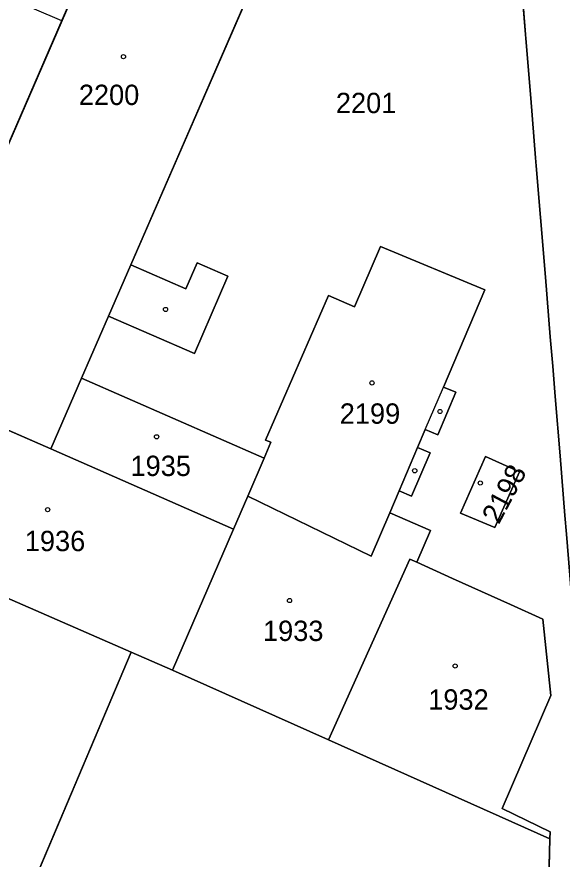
# Model space of a CAD drawing. Extents: x -689422 to -685210, y -987725 to -982160.
# Drawn here: x -686766.6 to -686721, y -985062.9 to -984992.5 of the extents above; entities that cross this region are included whole.
import ezdxf

# ---------------------------------------------------------------- set-up
doc = ezdxf.new("R2010")
doc.units = 0
for name, color, linetype in [('KN_Budovy', 7, 'Continuous'), ('KN_Hranice_parcel', 7, 'Continuous'), ('KN_Hranice_parcel_vnitrni_kresba', 7, 'Continuous'), ('KN_Parcelni cisla', 7, 'Continuous'), ('KN_Polygon parcely', 7, 'Continuous'), ('KN_POZEMKY_OSTATNI PLOCHA', 7, 'Continuous'), ('KN_POZEMKY_ZASTAVENA PLOCHA', 7, 'Continuous'), ('KN_VYUZITI_16_ostatni plocha_silnice', 7, 'Continuous'), ('KN_VYUZITI_23_ostatni plocha_manipulacni plocha', 7, 'Continuous'), ('KN_Věcná břemena k části', 7, 'Continuous'), ('KN_Značky budov', 7, 'Continuous')]:
    doc.layers.add(name, color=color, linetype=linetype)

msp = doc.modelspace()

# ---------------------------------------------------------------- linework, layer by layer
at = {"layer": 'KN_Budovy'}
for points in [[(-686761.23, -985022.69), (-686758.97, -985017.5), (-686757.11, -985013.22), (-686739.78, -984973.42), (-686752.1, -984967.95), (-686776.1, -985023.23), (-686763.8, -985028.59)], [(-686734.68, -985032.11), (-686733.13, -985028.47), (-686732.49, -985026.97), (-686730.97, -985023.42), (-686727.51, -985015.3), (-686736.23, -985011.67), (-686738.42, -985016.71), (-686740.58, -985015.77), (-686745.85, -985027.85), (-686745.39, -985028.04), (-686745.97, -985029.38), (-686747.33, -985032.54), (-686737.01, -985037.56), (-686735.46, -985033.94)], [(-686763.8, -985028.59), (-686748.52, -985035.29), (-686747.33, -985032.54), (-686745.97, -985029.38), (-686761.23, -985022.69)], [(-686776.1, -985023.23), (-686781.23, -985035.05), (-686757.09, -985045.59), (-686753.63, -985047.1), (-686748.52, -985035.29), (-686763.8, -985028.59)], [(-686726.66, -985035.17), (-686724.6, -985030.51), (-686727.44, -985029.23), (-686729.54, -985033.96)], [(-686733.79, -985037.8), (-686733.18, -985038.07), (-686732.04, -985035.42), (-686735.46, -985033.94), (-686737.01, -985037.56), (-686747.33, -985032.54), (-686748.52, -985035.29), (-686753.63, -985047.1), (-686740.58, -985052.92)], [(-686733.79, -985037.8), (-686740.58, -985052.92), (-686722.06, -985061.2), (-686722.05, -985060.59), (-686726.07, -985058.66), (-686721.99, -985049.21), (-686722.66, -985042.82), (-686725.36, -985041.6), (-686730.2, -985039.42), (-686733.18, -985038.07)], [(-686757.09, -985045.59), (-686778.15, -985095.28), (-686780.87, -985101.69), (-686792.45, -985129.02), (-686793.88, -985132.4), (-686790.34, -985133.88), (-686775.59, -985140.06), (-686777.28, -985144.08), (-686758.95, -985151.8), (-686757.06, -985147.8), (-686749.89, -985150.8), (-686735.65, -985117.36), (-686734.36, -985114.33), (-686722.63, -985086.78), (-686722.48, -985080.04), (-686725.99, -985078.42), (-686724.68, -985075.28), (-686723.71, -985072.97), (-686724.57, -985072.61), (-686722.21, -985067.03), (-686722.06, -985061.2), (-686740.58, -985052.92), (-686753.63, -985047.1)]]:
    msp.add_lwpolyline(points, close=True, dxfattribs=at)
at = {"layer": 'KN_Hranice_parcel'}
for p, q in [((-686761.23, -985022.69), (-686763.8, -985028.59)), ((-686745.97, -985029.38), (-686761.23, -985022.69)), ((-686763.8, -985028.59), (-686776.1, -985023.23)), ((-686763.8, -985028.59), (-686748.52, -985035.29)), ((-686747.33, -985032.54), (-686745.97, -985029.38)), ((-686747.33, -985032.54), (-686748.52, -985035.29)), ((-686748.52, -985035.29), (-686753.63, -985047.1)), ((-686753.63, -985047.1), (-686757.09, -985045.59)), ((-686740.58, -985052.92), (-686753.63, -985047.1)), ((-686722.06, -985061.2), (-686740.58, -985052.92))]:
    msp.add_line(p, q, dxfattribs=at)
for points in [[(-686761.23, -985022.69), (-686758.97, -985017.5), (-686751.8, -985020.62), (-686748.99, -985014.15), (-686751.56, -985013.03), (-686752.51, -985015.22), (-686757.11, -985013.22), (-686739.78, -984973.42), (-686752.1, -984967.95), (-686776.1, -985023.23)], [(-686718.35, -985064.07), (-686718.45, -985062.82), (-686718.76, -985059.08), (-686719.17, -985054.1), (-686719.58, -985049.12), (-686719.99, -985044.13), (-686720, -985044.02), (-686720.4, -985039.15), (-686720.68, -985035.73), (-686720.81, -985034.17), (-686721.22, -985029.18), (-686721.63, -985024.2), (-686721.83, -985021.69), (-686722.03, -985019.22), (-686722.44, -985014.23), (-686722.85, -985009.25), (-686723.21, -985004.94), (-686723.26, -985004.27), (-686723.67, -984999.28), (-686724.07, -984994.28), (-686724.1, -984993.95), (-686724.47, -984989.27)], [(-686735.46, -985033.94), (-686734.68, -985032.11), (-686733.65, -985032.55), (-686732.09, -985028.92), (-686733.13, -985028.47), (-686732.49, -985026.97), (-686731.44, -985027.42), (-686729.94, -985023.86), (-686730.97, -985023.42), (-686727.51, -985015.3), (-686736.23, -985011.67), (-686738.42, -985016.71), (-686740.58, -985015.77), (-686745.85, -985027.85), (-686745.39, -985028.04), (-686745.97, -985029.38)], [(-686776.1, -985023.23), (-686781.23, -985035.05), (-686757.09, -985045.59)], [(-686729.54, -985033.96), (-686726.66, -985035.17), (-686724.6, -985030.51), (-686727.44, -985029.23), (-686729.54, -985033.96)], [(-686735.46, -985033.94), (-686737.01, -985037.56), (-686747.33, -985032.54)], [(-686733.18, -985038.07), (-686732.04, -985035.42), (-686735.46, -985033.94)], [(-686733.18, -985038.07), (-686733.79, -985037.8), (-686740.58, -985052.92)], [(-686722.06, -985061.2), (-686722.05, -985060.59), (-686726.07, -985058.66), (-686721.99, -985049.21), (-686722.66, -985042.82), (-686725.36, -985041.6), (-686730.2, -985039.42), (-686733.18, -985038.07)], [(-686757.09, -985045.59), (-686778.15, -985095.28), (-686781.79, -985093.73), (-686784.51, -985100.14), (-686780.87, -985101.69), (-686792.45, -985129.02), (-686793.88, -985132.4), (-686790.34, -985133.88), (-686775.59, -985140.06), (-686777.28, -985144.08), (-686758.95, -985151.8), (-686757.06, -985147.8), (-686749.89, -985150.8), (-686735.65, -985117.36), (-686734.36, -985114.33)], [(-686722.63, -985086.78), (-686722.48, -985080.04), (-686721.12, -985076.86), (-686724.68, -985075.28), (-686723.71, -985072.97), (-686724.57, -985072.61), (-686722.21, -985067.03), (-686722.06, -985061.2)]]:
    msp.add_lwpolyline(points, dxfattribs=at)
at = {"layer": 'KN_Hranice_parcel_vnitrni_kresba'}
for p, q in [((-686757.11, -985013.22), (-686758.97, -985017.5)), ((-686732.49, -985026.97), (-686730.97, -985023.42)), ((-686733.13, -985028.47), (-686734.68, -985032.11))]:
    msp.add_line(p, q, dxfattribs=at)
at = {"layer": 'KN_Polygon parcely'}
for points in [[(-686778.15, -985095.28), (-686757.09, -985045.59), (-686781.23, -985035.05), (-686776.1, -985023.23), (-686752.1, -984967.95)], [(-686739.78, -984973.42), (-686757.11, -985013.22), (-686752.51, -985015.22), (-686751.56, -985013.03), (-686748.99, -985014.15), (-686751.8, -985020.62), (-686758.97, -985017.5), (-686761.23, -985022.69), (-686745.97, -985029.38), (-686745.39, -985028.04), (-686745.85, -985027.85), (-686740.58, -985015.77), (-686738.42, -985016.71), (-686736.23, -985011.67), (-686727.51, -985015.3), (-686730.97, -985023.42), (-686729.94, -985023.86), (-686731.44, -985027.42), (-686732.49, -985026.97), (-686733.13, -985028.47), (-686732.09, -985028.92), (-686733.65, -985032.55), (-686734.68, -985032.11), (-686735.46, -985033.94), (-686732.04, -985035.42), (-686733.18, -985038.07), (-686730.2, -985039.42), (-686725.36, -985041.6), (-686722.66, -985042.82), (-686721.99, -985049.21), (-686726.07, -985058.66), (-686722.05, -985060.59), (-686722.06, -985061.2), (-686722.21, -985067.03)], [(-686724.47, -984989.27), (-686724.1, -984993.95), (-686724.07, -984994.28), (-686723.67, -984999.28), (-686723.26, -985004.27), (-686723.21, -985004.94), (-686722.85, -985009.25), (-686722.44, -985014.23), (-686722.03, -985019.22), (-686721.83, -985021.69), (-686721.63, -985024.2), (-686721.22, -985029.18), (-686720.81, -985034.17), (-686720.68, -985035.73), (-686720.4, -985039.15), (-686720, -985044.02), (-686719.99, -985044.13), (-686719.58, -985049.12), (-686719.17, -985054.1), (-686718.76, -985059.08), (-686718.45, -985062.82), (-686718.35, -985064.07)], [(-686718.35, -985064.07), (-686718.45, -985062.82), (-686718.76, -985059.08), (-686719.17, -985054.1), (-686719.58, -985049.12), (-686719.99, -985044.13), (-686720, -985044.02), (-686720.4, -985039.15), (-686720.68, -985035.73), (-686720.81, -985034.17), (-686721.22, -985029.18), (-686721.63, -985024.2), (-686721.83, -985021.69), (-686722.03, -985019.22), (-686722.44, -985014.23), (-686722.85, -985009.25), (-686723.21, -985004.94), (-686723.26, -985004.27), (-686723.67, -984999.28), (-686724.07, -984994.28), (-686724.1, -984993.95), (-686724.47, -984989.27)], [(-686722.21, -985067.03), (-686722.06, -985061.2), (-686740.58, -985052.92), (-686753.63, -985047.1), (-686757.09, -985045.59), (-686778.15, -985095.28)]]:
    msp.add_lwpolyline(points, dxfattribs=at)
for points in [[(-686751.8, -985020.62), (-686748.99, -985014.15), (-686751.56, -985013.03), (-686752.51, -985015.22), (-686757.11, -985013.22), (-686739.78, -984973.42), (-686752.1, -984967.95), (-686776.1, -985023.23), (-686763.8, -985028.59), (-686761.23, -985022.69), (-686758.97, -985017.5)], [(-686730.97, -985023.42), (-686727.51, -985015.3), (-686736.23, -985011.67), (-686738.42, -985016.71), (-686740.58, -985015.77), (-686745.85, -985027.85), (-686745.39, -985028.04), (-686745.97, -985029.38), (-686747.33, -985032.54), (-686737.01, -985037.56), (-686735.46, -985033.94), (-686734.68, -985032.11), (-686733.65, -985032.55), (-686732.09, -985028.92), (-686733.13, -985028.47), (-686732.49, -985026.97), (-686731.44, -985027.42), (-686729.94, -985023.86)], [(-686763.8, -985028.59), (-686748.52, -985035.29), (-686747.33, -985032.54), (-686745.97, -985029.38), (-686761.23, -985022.69)], [(-686776.1, -985023.23), (-686781.23, -985035.05), (-686757.09, -985045.59), (-686753.63, -985047.1), (-686748.52, -985035.29), (-686763.8, -985028.59)], [(-686729.54, -985033.96), (-686726.66, -985035.17), (-686724.6, -985030.51), (-686727.44, -985029.23)], [(-686729.54, -985033.96), (-686727.44, -985029.23), (-686724.6, -985030.51), (-686726.66, -985035.17)], [(-686732.04, -985035.42), (-686735.46, -985033.94), (-686737.01, -985037.56), (-686747.33, -985032.54), (-686748.52, -985035.29), (-686753.63, -985047.1), (-686740.58, -985052.92), (-686733.79, -985037.8), (-686733.18, -985038.07)], [(-686726.07, -985058.66), (-686721.99, -985049.21), (-686722.66, -985042.82), (-686725.36, -985041.6), (-686730.2, -985039.42), (-686733.18, -985038.07), (-686733.79, -985037.8), (-686740.58, -985052.92), (-686722.06, -985061.2), (-686722.05, -985060.59)]]:
    msp.add_lwpolyline(points, close=True, dxfattribs=at)
at = {"layer": 'KN_POZEMKY_OSTATNI PLOCHA'}
for p, q in [((-686752.1, -984967.95), (-686776.1, -985023.23)), ((-686757.11, -985013.22), (-686739.78, -984973.42)), ((-686724.1, -984993.95), (-686724.47, -984989.27)), ((-686724.47, -984989.27), (-686724.1, -984993.95)), ((-686724.07, -984994.28), (-686724.1, -984993.95)), ((-686724.1, -984993.95), (-686724.07, -984994.28)), ((-686723.67, -984999.28), (-686724.07, -984994.28)), ((-686724.07, -984994.28), (-686723.67, -984999.28)), ((-686723.26, -985004.27), (-686723.67, -984999.28)), ((-686723.67, -984999.28), (-686723.26, -985004.27)), ((-686723.21, -985004.94), (-686723.26, -985004.27)), ((-686723.26, -985004.27), (-686723.21, -985004.94)), ((-686722.85, -985009.25), (-686723.21, -985004.94)), ((-686723.21, -985004.94), (-686722.85, -985009.25)), ((-686722.44, -985014.23), (-686722.85, -985009.25)), ((-686722.85, -985009.25), (-686722.44, -985014.23)), ((-686736.23, -985011.67), (-686738.42, -985016.71)), ((-686727.51, -985015.3), (-686736.23, -985011.67)), ((-686751.56, -985013.03), (-686752.51, -985015.22)), ((-686748.99, -985014.15), (-686751.56, -985013.03)), ((-686752.51, -985015.22), (-686757.11, -985013.22)), ((-686751.8, -985020.62), (-686748.99, -985014.15)), ((-686722.03, -985019.22), (-686722.44, -985014.23)), ((-686722.44, -985014.23), (-686722.03, -985019.22)), ((-686740.58, -985015.77), (-686745.85, -985027.85)), ((-686738.42, -985016.71), (-686740.58, -985015.77)), ((-686730.97, -985023.42), (-686727.51, -985015.3)), ((-686761.23, -985022.69), (-686758.97, -985017.5)), ((-686758.97, -985017.5), (-686751.8, -985020.62)), ((-686721.83, -985021.69), (-686722.03, -985019.22)), ((-686722.03, -985019.22), (-686721.83, -985021.69)), ((-686721.63, -985024.2), (-686721.83, -985021.69)), ((-686721.83, -985021.69), (-686721.63, -985024.2)), ((-686745.97, -985029.38), (-686761.23, -985022.69)), ((-686729.94, -985023.86), (-686730.97, -985023.42)), ((-686731.44, -985027.42), (-686729.94, -985023.86)), ((-686721.22, -985029.18), (-686721.63, -985024.2)), ((-686721.63, -985024.2), (-686721.22, -985029.18)), ((-686733.13, -985028.47), (-686732.49, -985026.97)), ((-686732.49, -985026.97), (-686731.44, -985027.42)), ((-686745.85, -985027.85), (-686745.39, -985028.04)), ((-686745.39, -985028.04), (-686745.97, -985029.38)), ((-686732.09, -985028.92), (-686733.13, -985028.47)), ((-686733.65, -985032.55), (-686732.09, -985028.92)), ((-686727.44, -985029.23), (-686729.54, -985033.96)), ((-686724.6, -985030.51), (-686727.44, -985029.23)), ((-686720.81, -985034.17), (-686721.22, -985029.18)), ((-686721.22, -985029.18), (-686720.81, -985034.17)), ((-686726.66, -985035.17), (-686724.6, -985030.51)), ((-686735.46, -985033.94), (-686734.68, -985032.11)), ((-686734.68, -985032.11), (-686733.65, -985032.55)), ((-686732.04, -985035.42), (-686735.46, -985033.94)), ((-686729.54, -985033.96), (-686726.66, -985035.17)), ((-686781.23, -985035.05), (-686757.09, -985045.59)), ((-686733.18, -985038.07), (-686732.04, -985035.42)), ((-686730.2, -985039.42), (-686733.18, -985038.07)), ((-686725.36, -985041.6), (-686730.2, -985039.42)), ((-686722.66, -985042.82), (-686725.36, -985041.6)), ((-686721.99, -985049.21), (-686722.66, -985042.82)), ((-686757.09, -985045.59), (-686778.15, -985095.28)), ((-686726.07, -985058.66), (-686721.99, -985049.21)), ((-686722.05, -985060.59), (-686726.07, -985058.66)), ((-686722.06, -985061.2), (-686722.05, -985060.59)), ((-686722.21, -985067.03), (-686722.06, -985061.2))]:
    msp.add_line(p, q, dxfattribs=at)
at = {"layer": 'KN_POZEMKY_ZASTAVENA PLOCHA'}
for p, q in [((-686776.1, -985023.23), (-686752.1, -984967.95)), ((-686739.78, -984973.42), (-686757.11, -985013.22)), ((-686738.42, -985016.71), (-686736.23, -985011.67)), ((-686736.23, -985011.67), (-686727.51, -985015.3)), ((-686752.51, -985015.22), (-686751.56, -985013.03)), ((-686751.56, -985013.03), (-686748.99, -985014.15)), ((-686757.11, -985013.22), (-686752.51, -985015.22)), ((-686748.99, -985014.15), (-686751.8, -985020.62)), ((-686745.85, -985027.85), (-686740.58, -985015.77)), ((-686740.58, -985015.77), (-686738.42, -985016.71)), ((-686727.51, -985015.3), (-686730.97, -985023.42)), ((-686758.97, -985017.5), (-686761.23, -985022.69)), ((-686751.8, -985020.62), (-686758.97, -985017.5)), ((-686763.8, -985028.59), (-686761.23, -985022.69)), ((-686761.23, -985022.69), (-686763.8, -985028.59)), ((-686761.23, -985022.69), (-686745.97, -985029.38)), ((-686776.1, -985023.23), (-686763.8, -985028.59)), ((-686763.8, -985028.59), (-686776.1, -985023.23)), ((-686730.97, -985023.42), (-686729.94, -985023.86)), ((-686729.94, -985023.86), (-686731.44, -985027.42)), ((-686732.49, -985026.97), (-686733.13, -985028.47)), ((-686731.44, -985027.42), (-686732.49, -985026.97)), ((-686745.39, -985028.04), (-686745.85, -985027.85)), ((-686748.52, -985035.29), (-686763.8, -985028.59)), ((-686763.8, -985028.59), (-686748.52, -985035.29)), ((-686745.97, -985029.38), (-686745.39, -985028.04)), ((-686733.13, -985028.47), (-686732.09, -985028.92)), ((-686732.09, -985028.92), (-686733.65, -985032.55)), ((-686729.54, -985033.96), (-686727.44, -985029.23)), ((-686727.44, -985029.23), (-686724.6, -985030.51)), ((-686745.97, -985029.38), (-686747.33, -985032.54)), ((-686747.33, -985032.54), (-686745.97, -985029.38)), ((-686724.6, -985030.51), (-686726.66, -985035.17)), ((-686734.68, -985032.11), (-686735.46, -985033.94)), ((-686733.65, -985032.55), (-686734.68, -985032.11)), ((-686748.52, -985035.29), (-686747.33, -985032.54)), ((-686747.33, -985032.54), (-686748.52, -985035.29)), ((-686747.33, -985032.54), (-686737.01, -985037.56)), ((-686737.01, -985037.56), (-686747.33, -985032.54)), ((-686737.01, -985037.56), (-686735.46, -985033.94)), ((-686735.46, -985033.94), (-686737.01, -985037.56)), ((-686735.46, -985033.94), (-686732.04, -985035.42)), ((-686726.66, -985035.17), (-686729.54, -985033.96)), ((-686757.09, -985045.59), (-686781.23, -985035.05)), ((-686753.63, -985047.1), (-686748.52, -985035.29)), ((-686748.52, -985035.29), (-686753.63, -985047.1)), ((-686732.04, -985035.42), (-686733.18, -985038.07)), ((-686740.58, -985052.92), (-686733.79, -985037.8)), ((-686733.79, -985037.8), (-686740.58, -985052.92)), ((-686733.79, -985037.8), (-686733.18, -985038.07)), ((-686733.18, -985038.07), (-686733.79, -985037.8)), ((-686733.18, -985038.07), (-686730.2, -985039.42)), ((-686730.2, -985039.42), (-686725.36, -985041.6)), ((-686725.36, -985041.6), (-686722.66, -985042.82)), ((-686722.66, -985042.82), (-686721.99, -985049.21)), ((-686778.15, -985095.28), (-686757.09, -985045.59)), ((-686753.63, -985047.1), (-686757.09, -985045.59)), ((-686757.09, -985045.59), (-686753.63, -985047.1)), ((-686740.58, -985052.92), (-686753.63, -985047.1)), ((-686753.63, -985047.1), (-686740.58, -985052.92)), ((-686721.99, -985049.21), (-686726.07, -985058.66)), ((-686722.06, -985061.2), (-686740.58, -985052.92)), ((-686740.58, -985052.92), (-686722.06, -985061.2)), ((-686726.07, -985058.66), (-686722.05, -985060.59)), ((-686722.05, -985060.59), (-686722.06, -985061.2)), ((-686722.06, -985061.2), (-686722.21, -985067.03))]:
    msp.add_line(p, q, dxfattribs=at)
at = {"layer": 'KN_VYUZITI_16_ostatni plocha_silnice'}
for p, q in [((-686724.1, -984993.95), (-686724.47, -984989.27)), ((-686724.07, -984994.28), (-686724.1, -984993.95)), ((-686723.67, -984999.28), (-686724.07, -984994.28)), ((-686723.26, -985004.27), (-686723.67, -984999.28)), ((-686723.21, -985004.94), (-686723.26, -985004.27)), ((-686722.85, -985009.25), (-686723.21, -985004.94)), ((-686722.44, -985014.23), (-686722.85, -985009.25)), ((-686722.03, -985019.22), (-686722.44, -985014.23)), ((-686721.83, -985021.69), (-686722.03, -985019.22)), ((-686721.63, -985024.2), (-686721.83, -985021.69)), ((-686721.22, -985029.18), (-686721.63, -985024.2)), ((-686720.81, -985034.17), (-686721.22, -985029.18))]:
    msp.add_line(p, q, dxfattribs=at)
at = {"layer": 'KN_VYUZITI_23_ostatni plocha_manipulacni plocha'}
for p, q in [((-686752.1, -984967.95), (-686776.1, -985023.23)), ((-686757.11, -985013.22), (-686739.78, -984973.42)), ((-686724.47, -984989.27), (-686724.1, -984993.95)), ((-686724.1, -984993.95), (-686724.07, -984994.28)), ((-686724.07, -984994.28), (-686723.67, -984999.28)), ((-686723.67, -984999.28), (-686723.26, -985004.27)), ((-686723.26, -985004.27), (-686723.21, -985004.94)), ((-686723.21, -985004.94), (-686722.85, -985009.25)), ((-686722.85, -985009.25), (-686722.44, -985014.23)), ((-686736.23, -985011.67), (-686738.42, -985016.71)), ((-686727.51, -985015.3), (-686736.23, -985011.67)), ((-686751.56, -985013.03), (-686752.51, -985015.22)), ((-686748.99, -985014.15), (-686751.56, -985013.03)), ((-686752.51, -985015.22), (-686757.11, -985013.22)), ((-686751.8, -985020.62), (-686748.99, -985014.15)), ((-686722.44, -985014.23), (-686722.03, -985019.22)), ((-686740.58, -985015.77), (-686745.85, -985027.85)), ((-686738.42, -985016.71), (-686740.58, -985015.77)), ((-686730.97, -985023.42), (-686727.51, -985015.3)), ((-686761.23, -985022.69), (-686758.97, -985017.5)), ((-686758.97, -985017.5), (-686751.8, -985020.62)), ((-686722.03, -985019.22), (-686721.83, -985021.69)), ((-686721.83, -985021.69), (-686721.63, -985024.2)), ((-686745.97, -985029.38), (-686761.23, -985022.69)), ((-686729.94, -985023.86), (-686730.97, -985023.42)), ((-686731.44, -985027.42), (-686729.94, -985023.86)), ((-686721.63, -985024.2), (-686721.22, -985029.18)), ((-686733.13, -985028.47), (-686732.49, -985026.97)), ((-686732.49, -985026.97), (-686731.44, -985027.42)), ((-686745.85, -985027.85), (-686745.39, -985028.04)), ((-686745.39, -985028.04), (-686745.97, -985029.38)), ((-686732.09, -985028.92), (-686733.13, -985028.47)), ((-686733.65, -985032.55), (-686732.09, -985028.92)), ((-686727.44, -985029.23), (-686729.54, -985033.96)), ((-686724.6, -985030.51), (-686727.44, -985029.23)), ((-686721.22, -985029.18), (-686720.81, -985034.17)), ((-686726.66, -985035.17), (-686724.6, -985030.51)), ((-686735.46, -985033.94), (-686734.68, -985032.11)), ((-686734.68, -985032.11), (-686733.65, -985032.55)), ((-686732.04, -985035.42), (-686735.46, -985033.94)), ((-686729.54, -985033.96), (-686726.66, -985035.17)), ((-686781.23, -985035.05), (-686757.09, -985045.59)), ((-686733.18, -985038.07), (-686732.04, -985035.42)), ((-686730.2, -985039.42), (-686733.18, -985038.07)), ((-686725.36, -985041.6), (-686730.2, -985039.42)), ((-686722.66, -985042.82), (-686725.36, -985041.6)), ((-686721.99, -985049.21), (-686722.66, -985042.82)), ((-686757.09, -985045.59), (-686778.15, -985095.28)), ((-686726.07, -985058.66), (-686721.99, -985049.21)), ((-686722.05, -985060.59), (-686726.07, -985058.66)), ((-686722.06, -985061.2), (-686722.05, -985060.59)), ((-686722.21, -985067.03), (-686722.06, -985061.2))]:
    msp.add_line(p, q, dxfattribs=at)
at = {"layer": 'KN_Věcná břemena k části'}
msp.add_lwpolyline([(-686778.15, -985095.28), (-686757.09, -985045.59), (-686781.23, -985035.05), (-686776.1, -985023.23), (-686762.89, -984992.8), (-686771.87, -984988.96)], dxfattribs=at)
at = {"layer": 'KN_Značky budov'}
for centre in [(-686757.727, -984995.809), (-686754.207, -985016.939), (-686736.937, -985023.079), (-686731.257, -985025.469), (-686754.957, -985027.579), (-686733.367, -985030.419), (-686727.887, -985031.449), (-686764.067, -985033.669), (-686743.837, -985041.269), (-686729.987, -985046.739)]:
    msp.add_circle(centre, 0.175, dxfattribs=at)

# ---------------------------------------------------------------- texts
at = {"layer": 'KN_Parcelni cisla'}
for s, p in [('2200', (-686761.46, -984999.85)), ('2201', (-686739.964, -985000.53)), ('2199', (-686739.64, -985026.49)), ('1935', (-686757.14, -985030.86)), ('1936', (-686765.98, -985037.14)), ('1933', (-686746.06, -985044.65)), ('1932', (-686732.24, -985050.39))]:
    msp.add_text(s, height=1.7, dxfattribs=at).set_placement(p)
msp.add_text('2198', height=1.7, rotation=62, dxfattribs=at).set_placement((-686726.339, -985034.969))

doc.saveas('drawing.dxf')
